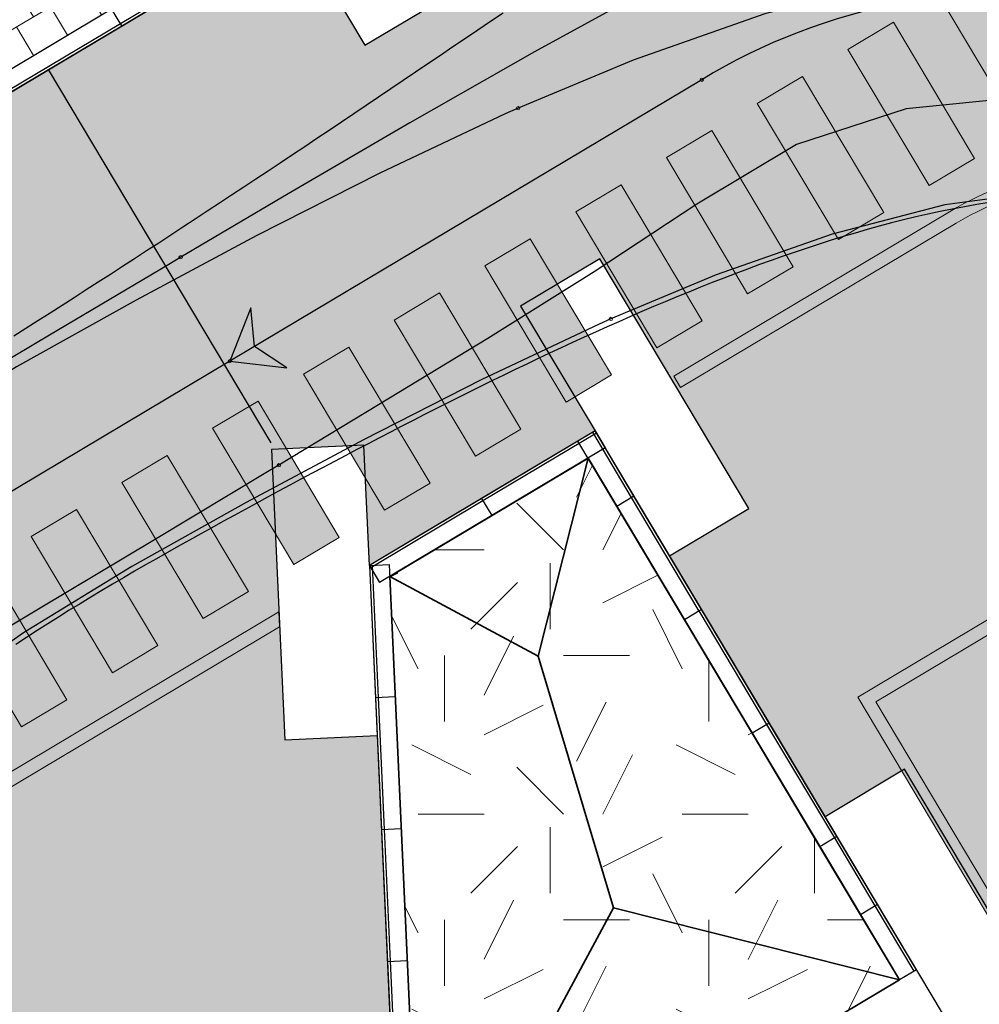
# Model space of a CAD drawing. Header units: metres. Extents: x 127444 to 127966, y 464485 to 464708.
# Tile 373 of 425: x 127912.99 to 127920.25, y 464680.56 to 464688.01. Entities that reach past the tile are written whole.
import ezdxf

# ---------------------------------------------------------------- set-up
doc = ezdxf.new("R2010")
doc.units = ezdxf.units.M
doc.layers.get('0').update_dxf_attribs({"lineweight": 25})
doc.layers.get('Defpoints').update_dxf_attribs({"color": 181, "lineweight": 25})
doc.layers.add('1Rijcurven', color=7, linetype='Continuous')
for name, color, linetype, lineweight in [('B-WE-VH-VERHARDING_BETON-A-250', 252, 'Continuous', 18), ('B-WE-VH-VERHARDING_BETONSTRAATSTEEN-A-200', 8, 'Continuous', 9), ('N-WE-GR-GRAS-A', 62, 'Continuous', 18), ('N-WE-GW-TALUD-G', 90, 'Continuous', 35), ('N-WE-VH-KANTOPSLUITING_TROTTOIRBAND_130X150_250-S', 210, 'Continuous', 25), ('N-WE-VW-MARKERING-V', 7, 'Continuous', 18)]:
    doc.layers.add(name, color=color, linetype=linetype, lineweight=lineweight)

# ---------------------------------------------------------------- blocks, each defined once
blk = doc.blocks.new('Green Triangle')
at = {"layer": 'N-WE-GR-GRAS-A'}
h = blk.add_hatch(dxfattribs=at)
h.set_pattern_fill('AGR-GRAS_02', color=256, scale=0.2, pattern_type=2)
h.set_pattern_definition([(0, (0, 0), (2, 2), [0.5, -1.5]), (0, (1.1, 1.2), (2, 2), [0.5, -1.5]), (90, (0.2, 0.7), (-2, 2), [0.5, -1.5]), (90, (1, 1.4), (-2, 2), [0.5, -1.5]), (45, (0.4, 1.4), (0, 2), [0.5, -2.328427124]), (135, (1.1, 0), (-2, 0), [0.5, -2.328427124]), (26.5650512, (0.5, 0.6), (2, 8e-10), [0.5, -3.972135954]), (26.5650512, (1.4, 1.6), (2, 8e-10), [0.5, -3.972135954]), (63.43494882, (1.4, 0), (1e-10, 2), [0.5, -3.972135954]), (63.43494882, (0.5, 0.9), (1e-10, 2), [0.5, -3.972135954]), (63.43494882, (1.2, 0.4), (1e-10, 2), [0.5, -3.972135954]), (116.5650512, (0, 1.1), (-8e-10, 2), [0.5, -3.972135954]), (153.43494882, (0.4, 0.3), (-2, 1e-10), [0.5, -3.972135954])])
h.paths.add_polyline_path([(127916.0248, 464678.5852), (127919.6455, 464680.745), (127917.289, 464684.6956), (127915.7873, 464683.7998)])
at = {"layer": 'N-WE-GW-TALUD-G'}
for points in [[(127916.0248, 464678.5852), (127915.7873, 464683.7998), (127917.289, 464684.6956), (127919.6455, 464680.745)], [(127915.7873, 464683.7998), (127917.289, 464684.6956), (127919.6455, 464680.745), (127916.0248, 464678.5852)]]:
    blk.add_lwpolyline(points, close=True, dxfattribs=at)
for points in [[(127917.289, 464684.6956, 0), (127916.9099, 464683.1956, 0), (127915.7873, 464683.7998, 0.19)], [(127916.9099, 464683.1956, 0), (127917.4815, 464681.2919, 0.0322), (127916.0248, 464678.5852, 0)], [(127917.4815, 464681.2919, 0.0322), (127919.6455, 464680.745, 0)]]:
    blk.add_polyline3d(points, dxfattribs=at)
blk = doc.blocks.new('*U157')
at = {"layer": '1Rijcurven', "color": 41, "linetype": 'Continuous', "lineweight": 0, "ltscale": 0.3048, "transparency": 33554687}
blk.add_circle((0, 0), 0.0127, dxfattribs=at)
blk = doc.blocks.new('*U159')
at = {"layer": '1Rijcurven', "color": 41, "linetype": 'Continuous', "lineweight": 0, "ltscale": 0.3048, "transparency": 33554687}
blk.add_circle((0, 0), 0.0127, dxfattribs=at)
blk = doc.blocks.new('*U161')
at = {"layer": '1Rijcurven', "color": 21, "linetype": 'Continuous', "lineweight": 0, "ltscale": 0.3048, "transparency": 33554687}
blk.add_circle((0, 0), 0.0127, dxfattribs=at)
blk = doc.blocks.new('*U163')
at = {"layer": '1Rijcurven', "color": 21, "linetype": 'Continuous', "lineweight": 0, "ltscale": 0.3048, "transparency": 33554687}
blk.add_circle((0, 0), 0.0127, dxfattribs=at)
blk = doc.blocks.new('*U164')
at = {"layer": '1Rijcurven', "color": 41, "linetype": 'Continuous', "lineweight": 0, "ltscale": 0.3048, "transparency": 33554687}
blk.add_circle((0, 0), 0.0127, dxfattribs=at)
blk = doc.blocks.new('*U166')
at = {"layer": '1Rijcurven', "color": 41, "linetype": 'Continuous', "lineweight": 0, "ltscale": 0.3048, "transparency": 33554687}
blk.add_circle((0, 0), 0.0127, dxfattribs=at)
blk = doc.blocks.new('*U168')
at = {"layer": '1Rijcurven', "color": 21, "linetype": 'Continuous', "lineweight": 0, "ltscale": 0.3048, "transparency": 33554687}
blk.add_circle((0, 0), 0.0127, dxfattribs=at)
blk = doc.blocks.new('*U170')
at = {"layer": '1Rijcurven', "color": 21, "linetype": 'Continuous', "lineweight": 0, "ltscale": 0.3048, "transparency": 33554687}
blk.add_circle((0, 0), 0.0127, dxfattribs=at)
blk = doc.blocks.new('*U172')
at = {"layer": '1Rijcurven', "color": 3, "linetype": 'Continuous', "ltscale": 0.3048, "transparency": 33554687, "flags": 128}
for points in [[(127912.9415, 464685.621), (127913.0328, 464685.679), (127913.1241, 464685.7372), (127913.2155, 464685.7955), (127913.3068, 464685.8539), (127913.3982, 464685.9125), (127913.4896, 464685.9712), (127913.581, 464686.03), (127913.6725, 464686.089), (127913.764, 464686.1482), (127913.8555, 464686.2074), (127913.9471, 464686.2669), (127914.0387, 464686.3265), (127914.1304, 464686.3863), (127914.2221, 464686.4462), (127914.3139, 464686.5063), (127914.4057, 464686.5666), (127914.4977, 464686.6271), (127914.5896, 464686.6877), (127914.6817, 464686.7486), (127914.7738, 464686.8096), (127914.8661, 464686.8708), (127914.9584, 464686.9322), (127915.0509, 464686.9938), (127915.1434, 464687.0555), (127915.236, 464687.1175), (127915.3288, 464687.1796), (127915.4217, 464687.242), (127915.5148, 464687.3045), (127915.608, 464687.3672), (127915.7013, 464687.4301), (127915.7948, 464687.4932), (127915.8885, 464687.5564), (127915.9823, 464687.6198), (127916.0764, 464687.6834), (127916.1707, 464687.7471), (127916.2651, 464687.811), (127916.3598, 464687.875), (127916.4548, 464687.9391), (127916.55, 464688.0033), (127916.6454, 464688.0676)], [(127920.3244, 464686.6299), (127920.2314, 464686.6151), (127920.1386, 464686.599), (127920.0458, 464686.5815), (127919.9533, 464686.5627), (127919.8608, 464686.5426), (127919.7686, 464686.5214), (127919.6765, 464686.4991), (127919.5845, 464686.4757), (127919.4928, 464686.4513), (127919.4012, 464686.4259), (127919.3098, 464686.3997), (127919.2186, 464686.3725), (127919.1276, 464686.3445), (127919.0367, 464686.3156), (127918.9461, 464686.286), (127918.8556, 464686.2556), (127918.7654, 464686.2245), (127918.6753, 464686.1927), (127918.5854, 464686.1603), (127918.4957, 464686.1272), (127918.4062, 464686.0935), (127918.3169, 464686.0592), (127918.2278, 464686.0244), (127918.1388, 464685.9891), (127918.05, 464685.9532), (127917.9614, 464685.9169), (127917.873, 464685.88), (127917.7847, 464685.8428), (127917.6966, 464685.805), (127917.6087, 464685.7669), (127917.5209, 464685.7284), (127917.4333, 464685.6895), (127917.3458, 464685.6502), (127917.2585, 464685.6105), (127917.1713, 464685.5706), (127917.0843, 464685.5302), (127916.9974, 464685.4896), (127916.9107, 464685.4487), (127916.8241, 464685.4074), (127916.7376, 464685.3659), (127916.6512, 464685.3242), (127916.565, 464685.2821), (127916.4789, 464685.2398), (127916.3929, 464685.1973), (127916.307, 464685.1545), (127916.2212, 464685.1115), (127916.1355, 464685.0683), (127916.05, 464685.0249), (127915.9645, 464684.9812), (127915.8791, 464684.9374), (127915.7938, 464684.8934), (127915.7087, 464684.8493), (127915.6235, 464684.8049), (127915.5385, 464684.7604), (127915.4536, 464684.7157), (127915.3688, 464684.6709), (127915.284, 464684.6259), (127915.1993, 464684.5808), (127915.1147, 464684.5355), (127915.0301, 464684.4901), (127914.9456, 464684.4446), (127914.8613, 464684.3989), (127914.7769, 464684.3531), (127914.6926, 464684.3072), (127914.6084, 464684.2612), (127914.5243, 464684.2151), (127914.4402, 464684.1689), (127914.3562, 464684.1224), (127914.2723, 464684.0758), (127914.1886, 464684.0289), (127914.105, 464683.9818), (127914.0215, 464683.9344), (127913.9382, 464683.8868), (127913.8551, 464683.8388), (127913.7722, 464683.7905), (127913.6895, 464683.7419), (127913.607, 464683.6929), (127913.5248, 464683.6435), (127913.4427, 464683.5937), (127913.361, 464683.5436), (127913.2796, 464683.4929), (127913.1984, 464683.4418), (127913.1176, 464683.3903), (127913.0371, 464683.3383), (127912.957, 464683.2857)]]:
    blk.add_lwpolyline(points, dxfattribs=at)
blk = doc.blocks.new('*U182')
at = {"layer": '1Rijcurven', "color": 6, "linetype": 'Continuous', "lineweight": 0, "ltscale": 0.3048, "transparency": 33554687}
blk.add_circle((0, 0), 0.0127, dxfattribs=at)
blk = doc.blocks.new('*U183')
at = {"layer": '1Rijcurven', "color": 6, "linetype": 'Continuous', "lineweight": 0, "ltscale": 0.3048, "transparency": 33554687}
blk.add_circle((0, 0), 0.0127, dxfattribs=at)
blk = doc.blocks.new('*U184')
at = {"layer": '1Rijcurven', "color": 6, "linetype": 'Continuous', "lineweight": 0, "ltscale": 0.3048, "transparency": 33554687}
blk.add_circle((0, 0), 0.0127, dxfattribs=at)
blk = doc.blocks.new('*U185')
at = {"layer": '1Rijcurven', "transparency": 33554687}
blk.add_hatch(color=4, dxfattribs=at).paths.add_polyline_path([(0, 0), (0.4328, -0.0507), (0.1871, 0.1116), (0.161, 0.4049)])
at = {"layer": '1Rijcurven', "color": 4, "linetype": 'Continuous', "ltscale": 0.3048, "transparency": 33554687, "flags": 128}
blk.add_lwpolyline([(0, 0), (0.4328, -0.0507), (0.1871, 0.1116), (0.161, 0.4049)], close=True, dxfattribs=at)
blk = doc.blocks.new('*U186')
at = {"layer": '1Rijcurven', "color": 6, "linetype": 'Continuous', "lineweight": 0, "ltscale": 0.3048, "transparency": 33554687}
blk.add_circle((0, 0), 0.0127, dxfattribs=at)
blk = doc.blocks.new('*U193')
at = {"layer": '1Rijcurven', "color": 6, "linetype": 'Continuous', "ltscale": 0.3048, "transparency": 33554687}
for p, q in [((127918.1494, 464687.5604), (127914.5756, 464685.4287)), ((127914.5756, 464685.4287), (127911.7615, 464683.7501))]:
    blk.add_line(p, q, dxfattribs=at)
at = {"layer": '1Rijcurven', "color": 41, "linetype": 'Continuous', "ltscale": 0.3048, "transparency": 33554687, "flags": 128}
for points in [[(127921.1787, 464689.0398), (127920.0362, 464689.0196), (127918.9095, 464688.7749), (127917.8559, 464688.3058), (127916.8818, 464687.7718), (127915.9393, 464687.2335), (127915.0193, 464686.6967), (127914.2046, 464686.2161)], [(127920.5771, 464687.4291), (127919.697, 464687.3402), (127918.8658, 464687.069), (127918.1116, 464686.6176), (127917.334, 464686.1066), (127916.5288, 464685.6023), (127915.7032, 464685.0979), (127914.9478, 464684.6419)], [(127914.2046, 464686.2161), (127914.1139, 464686.1624), (127913.2118, 464685.6272), (127912.3169, 464685.0948), (127911.4269, 464684.5646), (127910.5473, 464683.9901), (127909.7171, 464683.3142), (127908.962, 464682.5309), (127908.3111, 464681.6395), (127907.7961, 464680.647), (127907.4502, 464679.57), (127907.3049, 464678.4363), (127907.3026, 464677.3216), (127907.3182, 464676.2346), (127907.3426, 464675.1674), (127907.3714, 464674.1147), (127907.4022, 464673.0723)], [(127914.9478, 464684.6419), (127914.8626, 464684.5907), (127914.0053, 464684.0764), (127913.1411, 464683.5595), (127912.2722, 464683.0405), (127911.4517, 464682.5021), (127910.714, 464681.8898), (127910.075, 464681.1999), (127909.5549, 464680.4362), (127909.1753, 464679.6102), (127908.957, 464678.7413), (127908.9176, 464677.8584), (127908.9844, 464676.9292), (127909.0337, 464675.9739), (127909.0739, 464675.0012), (127909.1097, 464674.0152), (127909.1435, 464673.0196)]]:
    blk.add_lwpolyline(points, dxfattribs=at)
at = {"layer": '1Rijcurven', "color": 21, "linetype": 'Continuous', "ltscale": 0.3048, "transparency": 33554687, "flags": 128}
for points in [[(127920.6996, 464688.4611), (127919.6548, 464688.3232), (127918.627, 464688.0584), (127917.6298, 464687.708), (127916.7584, 464687.3439)], [(127916.7584, 464687.3439), (127916.6621, 464687.3009), (127915.7122, 464686.8532), (127914.7821, 464686.3806), (127913.8666, 464685.8914), (127912.9622, 464685.3856), (127912.067, 464684.8374), (127911.2011, 464684.2291), (127910.3865, 464683.5474), (127909.647, 464682.7844), (127909.008, 464681.9388), (127908.4962, 464681.0169), (127908.125, 464680.0244), (127907.8701, 464678.9896), (127907.7021, 464677.9425), (127907.5955, 464676.8957), (127907.5317, 464675.8533), (127907.4975, 464674.8162), (127907.4837, 464673.7837), (127907.484, 464672.7549)], [(127920.784, 464686.7201), (127919.9891, 464686.6126), (127919.1355, 464686.3912), (127918.2581, 464686.0821), (127917.4618, 464685.7491)], [(127917.4618, 464685.7491), (127917.3724, 464685.7093), (127916.4792, 464685.288), (127915.588, 464684.8351), (127914.6993, 464684.3602), (127913.8337, 464683.8761), (127913.0137, 464683.374), (127912.2522, 464682.8387), (127911.5631, 464682.2614), (127910.9609, 464681.6391), (127910.4602, 464680.9749), (127910.0749, 464680.2781), (127909.791, 464679.512), (127909.5786, 464678.6445), (127909.4304, 464677.7173), (127909.3328, 464676.755), (127909.2728, 464675.7719), (127909.24, 464674.7762), (127909.2267, 464673.7726), (127909.227, 464672.7639)]]:
    blk.add_lwpolyline(points, dxfattribs=at)
at = {"layer": '1Rijcurven', "color": 6, "linetype": 'Continuous', "ltscale": 0.3048, "transparency": 33554687, "flags": 128}
blk.add_lwpolyline([(127920.2618, 464688.2249), (127920.1605, 464688.2164), (127920.0595, 464688.2058), (127919.9587, 464688.1932), (127919.8581, 464688.1785), (127919.7579, 464688.1618), (127919.6581, 464688.143), (127919.5586, 464688.1222), (127919.4596, 464688.0993), (127919.3612, 464688.0743), (127919.2632, 464688.0473), (127919.1659, 464688.0181), (127919.0692, 464687.9869), (127918.9732, 464687.9536), (127918.878, 464687.9182), (127918.7836, 464687.8807), (127918.69, 464687.8411), (127918.5973, 464687.7995), (127918.5056, 464687.7558), (127918.4149, 464687.71), (127918.3253, 464687.6622), (127918.2367, 464687.6123), (127918.1494, 464687.5604)], dxfattribs=at)
at = {"layer": '1Rijcurven'}
for name, p in [('*U172', (0, 0)), ('*U163', (127916.7584, 464687.3439)), ('*U170', (127916.7584, 464687.3439)), ('*U159', (127914.2046, 464686.2161)), ('*U166', (127914.2046, 464686.2161)), ('*U185', (127914.5756, 464685.4287)), ('*U161', (127917.4618, 464685.7491)), ('*U168', (127917.4618, 464685.7491)), ('*U157', (127914.9478, 464684.6419)), ('*U164', (127914.9478, 464684.6419))]:
    blk.add_blockref(name, p, dxfattribs=at)
for name, p, rotation in [('*U183', (127918.1494, 464687.5604), 210.8161095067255), ('*U182', (127918.1494, 464687.5604), 210.7080728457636), ('*U184', (127914.5756, 464685.4287), 210.8161095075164), ('*U186', (127914.5756, 464685.4287), 210.8161095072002)]:
    blk.add_blockref(name, p, dxfattribs=dict(at, rotation=rotation))
blk = doc.blocks.new('Markings')
at = {"layer": 'N-WE-VW-MARKERING-V'}
h = blk.add_hatch(color=256, dxfattribs=at)
h.dxf.hatch_style = 1
h.paths.add_polyline_path([(127919.943, 464688.2002), (127920.5578, 464687.1696), (127920.9013, 464687.3745), (127920.2866, 464688.4051)])
h = blk.add_hatch(color=256, dxfattribs=at)
h.dxf.hatch_style = 1
h.paths.add_polyline_path([(127919.256, 464687.7903), (127919.8707, 464686.7598), (127920.2143, 464686.9647), (127919.5995, 464687.9953)])
h = blk.add_hatch(color=256, dxfattribs=at)
h.dxf.hatch_style = 1
h.paths.add_polyline_path([(127918.5689, 464687.3805), (127919.1837, 464686.3499), (127919.5272, 464686.5549), (127918.9125, 464687.5854)])
h = blk.add_hatch(color=256, dxfattribs=at)
h.dxf.hatch_style = 1
h.paths.add_polyline_path([(127917.8819, 464686.9707), (127918.4966, 464685.9401), (127918.8402, 464686.145), (127918.2254, 464687.1756)])
h = blk.add_hatch(color=256, dxfattribs=at)
h.dxf.hatch_style = 1
edge = h.paths.add_edge_path()
edge.add_line((127914.9534, 464683.419), (127914.9482, 464683.5323))
edge.add_line((127914.9482, 464683.5323), (127910.969, 464681.1587))
edge.add_arc((127911.9123, 464679.6869), 1.7481, 122.65558, 180.76881)
edge.add_line((127910.1643, 464679.6635), (127910.173, 464679.4716))
edge.add_line((127910.173, 464679.4716), (127910.2729, 464679.4761))
edge.add_arc((127911.9243, 464679.6764), 1.6634, 122.86367, 186.91727, ccw=False)
edge.add_line((127911.0216, 464681.0737), (127914.9534, 464683.419))
edge = h.paths.add_edge_path()
edge.add_arc((127921.3054, 464684.4125), 2.4009, 29.64376, 120.80768, ccw=False)
edge.add_line((127923.3921, 464685.6), (127923.4779, 464685.6512))
edge.add_arc((127921.3054, 464684.4125), 2.5008, 29.68987, 120.80836)
edge.add_line((127920.0246, 464686.5604), (127917.9377, 464685.3156))
edge.add_line((127917.9377, 464685.3156), (127917.9889, 464685.2297))
edge.add_line((127917.9889, 464685.2297), (127920.0758, 464686.4746))
h = blk.add_hatch(color=256, dxfattribs=at)
h.dxf.hatch_style = 1
h.paths.add_polyline_path([(127917.1948, 464686.5609), (127917.8096, 464685.5303), (127918.1531, 464685.7352), (127917.5384, 464686.7658)])
h = blk.add_hatch(color=256, dxfattribs=at)
h.dxf.hatch_style = 1
h.paths.add_polyline_path([(127916.5078, 464686.151), (127917.1225, 464685.1204), (127917.4661, 464685.3254), (127916.8513, 464686.3559)])
h = blk.add_hatch(color=256, dxfattribs=at)
h.dxf.hatch_style = 1
h.paths.add_polyline_path([(127915.8207, 464685.7412), (127916.4355, 464684.7106), (127916.779, 464684.9155), (127916.1643, 464685.9461)])
h = blk.add_hatch(color=256, dxfattribs=at)
h.dxf.hatch_style = 1
h.paths.add_polyline_path([(127915.1337, 464685.3314), (127915.7484, 464684.3008), (127916.092, 464684.5057), (127915.4772, 464685.5363)])
h = blk.add_hatch(color=256, dxfattribs=at)
h.dxf.hatch_style = 1
h.paths.add_polyline_path([(127919.3295, 464682.8853), (127920.4309, 464681.0388), (127924.7078, 464683.59), (127923.6064, 464685.4365)])
h.paths.add_polyline_path([(127920.4655, 464681.1759), (127924.5707, 464683.6246), (127923.5717, 464685.2993), (127919.4666, 464682.8506)], flags=16)
h = blk.add_hatch(color=256, dxfattribs=at)
h.dxf.hatch_style = 1
h.paths.add_polyline_path([(127914.4466, 464684.9215), (127915.0614, 464683.891), (127915.4049, 464684.0959), (127914.7902, 464685.1264)])
h = blk.add_hatch(color=256, dxfattribs=at)
h.dxf.hatch_style = 1
h.paths.add_polyline_path([(127913.7596, 464684.5117), (127914.3743, 464683.4811), (127914.7179, 464683.686), (127914.1031, 464684.7166)])
h = blk.add_hatch(color=256, dxfattribs=at)
h.dxf.hatch_style = 1
h.paths.add_polyline_path([(127913.0725, 464684.1019), (127913.6873, 464683.0713), (127914.0308, 464683.2762), (127913.4161, 464684.3068)])
h = blk.add_hatch(color=256, dxfattribs=at)
h.dxf.hatch_style = 1
h.paths.add_polyline_path([(127912.3855, 464683.692), (127913.0002, 464682.6615), (127913.3438, 464682.8664), (127912.729, 464683.897)])
for points in [[(127920.5578, 464687.1696), (127920.9013, 464687.3745), (127920.2866, 464688.4051), (127919.943, 464688.2002)], [(127919.8707, 464686.7598), (127920.2143, 464686.9647), (127919.5995, 464687.9953), (127919.256, 464687.7903)], [(127919.1837, 464686.3499), (127919.5272, 464686.5549), (127918.9125, 464687.5854), (127918.5689, 464687.3805)], [(127918.4966, 464685.9401), (127918.8402, 464686.145), (127918.2254, 464687.1756), (127917.8819, 464686.9707)], [(127917.8096, 464685.5303), (127918.1531, 464685.7352), (127917.5384, 464686.7658), (127917.1948, 464686.5609)], [(127917.1225, 464685.1204), (127917.4661, 464685.3254), (127916.8513, 464686.3559), (127916.5078, 464686.151)], [(127916.4355, 464684.7106), (127916.779, 464684.9155), (127916.1643, 464685.9461), (127915.8207, 464685.7412)], [(127915.7484, 464684.3008), (127916.092, 464684.5057), (127915.4772, 464685.5363), (127915.1337, 464685.3314)], [(127919.3295, 464682.8853), (127920.4309, 464681.0388), (127924.7078, 464683.59), (127923.6064, 464685.4365)], [(127919.4666, 464682.8506), (127923.5717, 464685.2993), (127924.5707, 464683.6246), (127920.4655, 464681.1759)], [(127915.0614, 464683.891), (127915.4049, 464684.0959), (127914.7902, 464685.1264), (127914.4466, 464684.9215)], [(127914.3743, 464683.4811), (127914.7179, 464683.686), (127914.1031, 464684.7166), (127913.7596, 464684.5117)], [(127913.6873, 464683.0713), (127914.0308, 464683.2762), (127913.4161, 464684.3068), (127913.0725, 464684.1019)], [(127913.0002, 464682.6615), (127913.3438, 464682.8664), (127912.729, 464683.897), (127912.3855, 464683.692)]]:
    blk.add_lwpolyline(points, close=True, dxfattribs=at)
for points in [[(127917.9889, 464685.2297), (127920.0758, 464686.4746, -0.420176), (127923.3921, 464685.6), (127923.4779, 464685.6512, 0.419943), (127920.0246, 464686.5604), (127917.9377, 464685.3156)], [(127910.2729, 464679.4761, -0.286999), (127911.0216, 464681.0737), (127914.9534, 464683.419), (127914.9482, 464683.5323), (127910.969, 464681.1587, 0.259145), (127910.1643, 464679.6635), (127910.173, 464679.4716)]]:
    blk.add_lwpolyline(points, format="xyb", close=True, dxfattribs=at)
blk = doc.blocks.new('SVH-TROTTOIRBAND_130 150X250_L1000_HD-MM')
for p, q in [((0, 150), (1000, 150)), ((0, 0), (0, 150)), ((1000, 0), (1000, 150)), ((0, 20), (1000, 20)), ((0, 0), (1000, 0))]:
    blk.add_line(p, q)
blk = doc.blocks.new('*U284')
for p, q in [((0, 150), (575, 150)), ((0, 0), (0, 150)), ((575, 0), (575, 150)), ((0, 20), (575, 20)), ((0, 0), (575, 0))]:
    blk.add_line(p, q)
blk = doc.blocks.new('*U285')
for p, q in [((0, 150), (988.2, 150)), ((0, 0), (0, 150)), ((988.2, 0), (988.2, 150)), ((0, 20), (988.2, 20)), ((0, 0), (988.2, 0))]:
    blk.add_line(p, q)
blk = doc.blocks.new('*U287')
for p, q in [((0, 150), (575, 150)), ((0, 0), (0, 150)), ((575, 0), (575, 150)), ((0, 20), (575, 20)), ((0, 0), (575, 0))]:
    blk.add_line(p, q)
blk = doc.blocks.new('*U288')
for p, q in [((0, 150), (600, 150)), ((0, 0), (0, 150)), ((600, 0), (600, 150)), ((0, 20), (600, 20)), ((0, 0), (600, 0))]:
    blk.add_line(p, q)

msp = doc.modelspace()

# ---------------------------------------------------------------- hatches: boundary and pattern name
at = {"layer": 'B-WE-VH-VERHARDING_BETON-A-250', "transparency": 33554618}
h = msp.add_hatch(dxfattribs=at)
h.set_pattern_fill('AVH-BETONPLAAT_HALFST', color=256, scale=0.15, pattern_type=2)
h.set_pattern_definition([(30.8149, (127918.609, 464693.4241), (-0.15368, 0.257648), []), (120.8149, (127918.609, 464693.4241), (-0.2825037, 0.1808083), [0.3, -0.3])])
h.paths.add_polyline_path([(127912.5364, 464694.3235), (127911.9375, 464693.9624), (127912.2984, 464693.3574), (127912.895, 464693.721)], flags=16)
h.paths.add_polyline_path([(127915.1502, 464689.9404), (127914.549, 464689.5818), (127914.9076, 464688.9806), (127915.5088, 464689.3392)], flags=16)
edge = h.paths.add_edge_path()
edge.add_arc((127913.3377, 464701.5697), 0.3544, 32.59596, 118.72836)
edge.add_line((127913.1673, 464701.8805), (127909.6323, 464699.7721))
edge.add_arc((127909.7672, 464699.4951), 0.3081, 115.95423, 190.40973)
edge.add_line((127909.4642, 464699.4394), (127909.5132, 464698.3616))
edge.add_line((127909.5132, 464698.3616), (127910.0518, 464698.6828))
edge.add_line((127910.0518, 464698.6828), (127914.0495, 464701.0675))
edge.add_line((127914.0495, 464701.0675), (127914.4172, 464700.4498))
edge.add_line((127914.4172, 464700.4498), (127910.4206, 464698.0645))
edge.add_line((127910.4206, 464698.0645), (127909.6477, 464697.6034))
edge.add_line((127909.6477, 464697.6034), (127909.5395, 464697.7848))
edge.add_line((127909.5395, 464697.7848), (127910.0521, 464686.5237))
edge.add_arc((127910.4012, 464686.5489), 0.35, 184.1394, 301.32705)
edge.add_line((127910.5831, 464686.25), (127919.3583, 464691.4841))
edge.add_arc((127919.1826, 464691.7839), 0.3475, 300.37597, 391.22353)
edge.add_line((127919.4798, 464691.9641), (127913.6363, 464701.7606))
at = {"layer": 'B-WE-VH-VERHARDING_BETONSTRAATSTEEN-A-200'}
h = msp.add_hatch(dxfattribs=at)
h.set_pattern_fill('AVH-BSS_KEIFORMAAT_ELLEBOOG-SO', color=256, angle=1, pattern_type=2)
h.set_pattern_definition([(31.81611, (127908.58607, 464613.06392), (0.03386772, 0.14457862), [0.315, -0.105]), (301.81611, (127908.47536, 464613.24236), (0.03386772, 0.14457862), [0.315, -0.105])])
h.paths.add_polyline_path([(127940.5792, 464651.6631), (127937.6593, 464649.9213), (127938.0179, 464649.3202), (127940.9378, 464651.0619)], flags=16)
h.paths.add_polyline_path([(127944.2228, 464653.0214), (127943.8642, 464653.6226), (127940.9442, 464651.8808), (127941.3028, 464651.2797)], flags=16)
edge = h.paths.add_edge_path(flags=16)
edge.add_arc((127917.881, 464700.4711), 0.4, 30.81485, 210.81485)
edge.add_line((127917.5375, 464700.2662), (127921.3795, 464693.825))
edge.add_arc((127921.723, 464694.0299), 0.4, 210.81485, 390.81485)
edge.add_line((127922.0666, 464694.2348), (127918.2246, 464700.676))
edge = h.paths.add_edge_path()
edge.add_line((127929.25, 464697.5358), (127928.8033, 464697.2694))
edge.add_line((127928.8033, 464697.2694), (127928.6267, 464697.5655))
edge.add_line((127928.6267, 464697.5655), (127924.4142, 464695.0527))
edge.add_line((127924.4142, 464695.0527), (127919.9188, 464702.589))
edge.add_arc((127922.4952, 464704.1258), 3, 146.6578, 210.81611, ccw=False)
edge.add_line((127919.989, 464705.7748), (127913.6303, 464701.9818))
edge.add_arc((127913.3392, 464701.5753), 0.5, 30.81621, 54.39424, ccw=False)
edge.add_line((127913.7686, 464701.8314), (127919.6086, 464692.0409))
edge.add_arc((127919.1741, 464691.7839), 0.5048, -52.95251, 30.60579, ccw=False)
edge.add_line((127919.4782, 464691.381), (127915.6522, 464689.0988))
edge.add_line((127915.6522, 464689.0988), (127916.2004, 464688.1798))
edge.add_line((127916.2004, 464688.1798), (127915.5992, 464687.8212))
edge.add_line((127915.5992, 464687.8212), (127915.051, 464688.7403))
edge.add_line((127915.051, 464688.7403), (127913.2042, 464687.6387))
edge.add_line((127913.2042, 464687.6387), (127914.8926, 464684.7621))
edge.add_line((127914.8926, 464684.7621), (127915.5918, 464684.7939))
edge.add_line((127915.5918, 464684.7939), (127915.6333, 464683.883))
edge.add_line((127915.6333, 464683.883), (127917.341, 464684.9012))
edge.add_line((127917.341, 464684.9012), (127916.7775, 464685.8459))
edge.add_line((127916.7775, 464685.8459), (127917.3787, 464686.2045))
edge.add_line((127917.3787, 464686.2045), (127918.5057, 464684.3151))
edge.add_line((127918.5057, 464684.3151), (127917.9045, 464683.9565))
edge.add_line((127917.9045, 464683.9565), (127919.0828, 464681.9812))
edge.add_line((127919.0828, 464681.9812), (127919.6839, 464682.3398))
edge.add_line((127919.6839, 464682.3398), (127921.4257, 464679.4199))
edge.add_line((127921.4257, 464679.4199), (127920.8245, 464679.0613))
edge.add_line((127920.8245, 464679.0613), (127922.0028, 464677.086))
edge.add_line((127922.0028, 464677.086), (127922.604, 464677.4446))
edge.add_line((127922.604, 464677.4446), (127923.731, 464675.5552))
edge.add_line((127923.731, 464675.5552), (127923.1298, 464675.1966))
edge.add_line((127923.1298, 464675.1966), (127924.6154, 464672.706))
edge.add_line((127924.6154, 464672.706), (127925.2166, 464673.0646))
edge.add_line((127925.2166, 464673.0646), (127926.3436, 464671.1752))
edge.add_line((127926.3436, 464671.1752), (127927.8293, 464668.6847))
edge.add_line((127927.8293, 464668.6847), (127928.9563, 464666.7953))
edge.add_line((127928.9563, 464666.7953), (127930.4419, 464664.3047))
edge.add_line((127930.4419, 464664.3047), (127931.5689, 464662.4153))
edge.add_line((127931.5689, 464662.4153), (127930.9678, 464662.0567))
edge.add_line((127930.9678, 464662.0567), (127932.4534, 464659.5661))
edge.add_line((127932.4534, 464659.5661), (127933.0546, 464659.9247))
edge.add_line((127933.0546, 464659.9247), (127934.1816, 464658.0354))
edge.add_line((127934.1816, 464658.0354), (127933.5804, 464657.6768))
edge.add_line((127933.5804, 464657.6768), (127933.9006, 464657.14))
edge.add_line((127933.9006, 464657.14), (127935.4722, 464658.0775))
edge.add_line((127935.4722, 464658.0775), (127936.5993, 464656.1881))
edge.add_line((127936.5993, 464656.1881), (127934.7099, 464655.0611))
edge.add_line((127934.7099, 464655.0611), (127933.967, 464656.3063))
edge.add_line((127933.967, 464656.3063), (127931.2618, 464654.6926))
edge.add_line((127931.2618, 464654.6926), (127931.6204, 464654.0915))
edge.add_line((127931.6204, 464654.0915), (127931.0192, 464653.7329))
edge.add_line((127931.0192, 464653.7329), (127930.6607, 464654.3341))
edge.add_line((127930.6607, 464654.3341), (127926.9521, 464652.1219))
edge.add_line((127926.9521, 464652.1219), (127930.1851, 464645.463))
edge.add_line((127930.1851, 464645.463), (127936.1993, 464649.0505))
edge.add_line((127936.1993, 464649.0505), (127936.5579, 464648.4493))
edge.add_line((127936.5579, 464648.4493), (127921.0133, 464639.1769))
edge.add_line((127921.0133, 464639.1769), (127920.8468, 464639.4561))
edge.add_line((127920.8468, 464639.4561), (127918.3562, 464637.9704))
edge.add_line((127918.3562, 464637.9704), (127918.907, 464637.0472))
edge.add_line((127918.907, 464637.0472), (127917.0176, 464635.9202))
edge.add_line((127917.0176, 464635.9202), (127916.4669, 464636.8434))
edge.add_line((127916.4669, 464636.8434), (127913.9763, 464635.3578))
edge.add_line((127913.9763, 464635.3578), (127914.1428, 464635.0787))
edge.add_line((127914.1428, 464635.0787), (127912.2534, 464633.9516))
edge.add_line((127912.2534, 464633.9516), (127915.1146, 464629.155))
edge.add_line((127915.1146, 464629.155), (127902.7219, 464621.7627))
edge.add_line((127902.7219, 464621.7627), (127903.5901, 464620.3072))
edge.add_line((127903.5901, 464620.3072), (127904.0882, 464620.6043))
edge.add_line((127904.0882, 464620.6043), (127904.4468, 464620.0031))
edge.add_line((127904.4468, 464620.0031), (127903.9487, 464619.706))
edge.add_line((127903.9487, 464619.706), (127905.6905, 464616.786))
edge.add_line((127905.6905, 464616.786), (127906.1886, 464617.0832))
edge.add_line((127906.1886, 464617.0832), (127906.5472, 464616.482))
edge.add_line((127906.5472, 464616.482), (127906.0491, 464616.1849))
edge.add_line((127906.0491, 464616.1849), (127907.7908, 464613.2649))
edge.add_line((127907.7908, 464613.2649), (127908.2889, 464613.562))
edge.add_line((127908.2889, 464613.562), (127908.5861, 464613.0639))
edge.add_line((127908.5861, 464613.0639), (127911.6778, 464614.9081))
edge.add_line((127911.6778, 464614.9081), (127911.3807, 464615.4063))
edge.add_line((127911.3807, 464615.4063), (127922.0729, 464621.7842))
edge.add_line((127922.0729, 464621.7842), (127922.3701, 464621.2861))
edge.add_line((127922.3701, 464621.2861), (127924.8606, 464622.7717))
edge.add_line((127924.8606, 464622.7717), (127924.5635, 464623.2698))
edge.add_line((127924.5635, 464623.2698), (127926.4529, 464624.3968))
edge.add_line((127926.4529, 464624.3968), (127926.75, 464623.8987))
edge.add_line((127926.75, 464623.8987), (127929.2406, 464625.3844))
edge.add_line((127929.2406, 464625.3844), (127928.9435, 464625.8825))
edge.add_line((127928.9435, 464625.8825), (127930.8329, 464627.0095))
edge.add_line((127930.8329, 464627.0095), (127931.13, 464626.5114))
edge.add_line((127931.13, 464626.5114), (127933.6206, 464627.997))
edge.add_line((127933.6206, 464627.997), (127933.3234, 464628.4951))
edge.add_line((127933.3234, 464628.4951), (127935.2128, 464629.6221))
edge.add_line((127935.2128, 464629.6221), (127935.5099, 464629.124))
edge.add_line((127935.5099, 464629.124), (127938.0005, 464630.6097))
edge.add_line((127938.0005, 464630.6097), (127937.9698, 464630.6612))
edge.add_line((127937.9698, 464630.6612), (127938.6139, 464631.0454))
edge.add_line((127938.6139, 464631.0454), (127938.3475, 464631.492))
edge.add_line((127938.3475, 464631.492), (127938.9487, 464631.8506))
edge.add_line((127938.9487, 464631.8506), (127939.2151, 464631.404))
edge.add_line((127939.2151, 464631.404), (127942.9938, 464633.658))
edge.add_line((127942.9938, 464633.658), (127942.7275, 464634.1046))
edge.add_line((127942.7275, 464634.1046), (127943.3286, 464634.4632))
edge.add_line((127943.3286, 464634.4632), (127943.595, 464634.0166))
edge.add_line((127943.595, 464634.0166), (127947.3738, 464636.2707))
edge.add_line((127947.3738, 464636.2707), (127947.1074, 464636.7173))
edge.add_line((127947.1074, 464636.7173), (127947.7086, 464637.0759))
edge.add_line((127947.7086, 464637.0759), (127947.975, 464636.6293))
edge.add_line((127947.975, 464636.6293), (127951.7538, 464638.8833))
edge.add_line((127951.7538, 464638.8833), (127951.4874, 464639.3299))
edge.add_line((127951.4874, 464639.3299), (127952.0886, 464639.6885))
edge.add_line((127952.0886, 464639.6885), (127952.3549, 464639.2419))
edge.add_line((127952.3549, 464639.2419), (127956.1337, 464641.496))
edge.add_line((127956.1337, 464641.496), (127955.8673, 464641.9426))
edge.add_line((127955.8673, 464641.9426), (127956.4685, 464642.3012))
edge.add_line((127956.4685, 464642.3012), (127956.7349, 464641.8546))
edge.add_line((127956.7349, 464641.8546), (127960.5137, 464644.1087))
edge.add_line((127960.5137, 464644.1087), (127960.2473, 464644.5552))
edge.add_line((127960.2473, 464644.5552), (127960.6939, 464644.8216))
edge.add_line((127960.6939, 464644.8216), (127959.28, 464647.192))
edge.add_line((127959.28, 464647.192), (127958.8334, 464646.9256))
edge.add_line((127958.8334, 464646.9256), (127958.4748, 464647.5268))
edge.add_line((127958.4748, 464647.5268), (127958.9214, 464647.7931))
edge.add_line((127958.9214, 464647.7931), (127958.8753, 464647.8704))
edge.add_line((127958.8753, 464647.8704), (127958.8366, 464647.8474))
edge.add_line((127958.8366, 464647.8474), (127958.2987, 464648.7491))
edge.add_line((127958.2987, 464648.7491), (127958.3374, 464648.7722))
edge.add_line((127958.3374, 464648.7722), (127958.2913, 464648.8495))
edge.add_line((127958.2913, 464648.8495), (127957.8447, 464648.5831))
edge.add_line((127957.8447, 464648.5831), (127957.4861, 464649.1843))
edge.add_line((127957.4861, 464649.1843), (127957.9327, 464649.4506))
edge.add_line((127957.9327, 464649.4506), (127955.5249, 464653.4871))
edge.add_line((127955.5249, 464653.4871), (127955.0784, 464653.2207))
edge.add_line((127955.0784, 464653.2207), (127954.7198, 464653.8219))
edge.add_line((127954.7198, 464653.8219), (127955.1663, 464654.0882))
edge.add_line((127955.1663, 464654.0882), (127952.7637, 464658.1161))
edge.add_line((127952.7637, 464658.1161), (127952.3171, 464657.8497))
edge.add_line((127952.3171, 464657.8497), (127951.9585, 464658.4509))
edge.add_line((127951.9585, 464658.4509), (127952.4051, 464658.7173))
edge.add_line((127952.4051, 464658.7173), (127950.1511, 464662.4961))
edge.add_line((127950.1511, 464662.4961), (127949.7045, 464662.2297))
edge.add_line((127949.7045, 464662.2297), (127949.3459, 464662.8308))
edge.add_line((127949.3459, 464662.8308), (127949.7925, 464663.0972))
edge.add_line((127949.7925, 464663.0972), (127947.5385, 464666.876))
edge.add_line((127947.5385, 464666.876), (127947.0918, 464666.6096))
edge.add_line((127947.0918, 464666.6096), (127946.7332, 464667.2108))
edge.add_line((127946.7332, 464667.2108), (127947.1798, 464667.4772))
edge.add_line((127947.1798, 464667.4772), (127944.9258, 464671.256))
edge.add_line((127944.9258, 464671.256), (127944.4792, 464670.9896))
edge.add_line((127944.4792, 464670.9896), (127944.1206, 464671.5908))
edge.add_line((127944.1206, 464671.5908), (127944.5672, 464671.8572))
edge.add_line((127944.5672, 464671.8572), (127942.3132, 464675.636))
edge.add_line((127942.3132, 464675.636), (127941.8665, 464675.3695))
edge.add_line((127941.8665, 464675.3695), (127941.5079, 464675.9707))
edge.add_line((127941.5079, 464675.9707), (127941.9546, 464676.2372))
edge.add_line((127941.9546, 464676.2372), (127939.7005, 464680.0159))
edge.add_line((127939.7005, 464680.0159), (127939.2541, 464679.7497))
edge.add_line((127939.2541, 464679.7497), (127938.8951, 464680.3506))
edge.add_line((127938.8951, 464680.3506), (127939.342, 464680.6172))
edge.add_line((127939.342, 464680.6172), (127937.0879, 464684.3959))
edge.add_line((127937.0879, 464684.3959), (127936.6412, 464684.1295))
edge.add_line((127936.6412, 464684.1295), (127936.2826, 464684.7306))
edge.add_line((127936.2826, 464684.7306), (127936.7293, 464684.9971))
edge.add_line((127936.7293, 464684.9971), (127934.4752, 464688.7758))
edge.add_line((127934.4752, 464688.7758), (127934.0286, 464688.5094))
edge.add_line((127934.0286, 464688.5094), (127933.67, 464689.1106))
edge.add_line((127933.67, 464689.1106), (127934.1166, 464689.377))
edge.add_line((127934.1166, 464689.377), (127931.8626, 464693.1558))
edge.add_line((127931.8626, 464693.1558), (127931.4159, 464692.8894))
edge.add_line((127931.4159, 464692.8894), (127931.0573, 464693.4906))
edge.add_line((127931.0573, 464693.4906), (127931.504, 464693.757))
edge.add_line((127931.504, 464693.757), (127929.25, 464697.5358))
h.paths.add_polyline_path([(127958.1496, 464648.7649), (127958.2526, 464648.8264), (127958.8827, 464647.7701), (127958.7797, 464647.7086)], flags=17)
h = msp.add_hatch(dxfattribs=at)
h.set_pattern_fill('AVH-BSS_KEIFORMAAT_ELLEBOOG-SO', color=256, angle=1, pattern_type=2)
h.set_pattern_definition([(1, (2e-09, 52.72539), (0.103151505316, 0.106816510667), [0.315, -0.105]), (271, (-0.00367, 52.93536), (0.103151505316, 0.106816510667), [0.315, -0.105])])
h.paths.add_polyline_path([(127936.6438, 464648.5005), (127936.2852, 464649.1017), (127925.9794, 464642.9543), (127922.5599, 464648.6869), (127922.8605, 464648.8662), (127922.5019, 464649.4673), (127917.3531, 464646.3961), (127917.3034, 464647.2152), (127916.6041, 464647.1833), (127916.7042, 464644.9856), (127917.4035, 464645.0175), (127917.3771, 464645.5954), (127918.0511, 464645.9974), (127921.4706, 464640.2648), (127920.6547, 464639.7781), (127921.0133, 464639.1769)], flags=17)
h.paths.add_polyline_path([(127906.4778, 464630.5065), (127906.1192, 464631.1077), (127904.2299, 464629.9807), (127904.5885, 464629.3795)], flags=16)
h.paths.add_polyline_path([(127914.1428, 464635.0787), (127913.7842, 464635.6798), (127911.8948, 464634.5528), (127912.2534, 464633.9516)], flags=17)
h.paths.add_polyline_path([(127936.6438, 464648.5005), (127936.2852, 464649.1017), (127925.9794, 464642.9543), (127922.5599, 464648.6869), (127922.8605, 464648.8662), (127922.5019, 464649.4673), (127917.3531, 464646.3961), (127917.3034, 464647.2152), (127916.6041, 464647.1833), (127916.7042, 464644.9856), (127917.4035, 464645.0175), (127917.3771, 464645.5954), (127918.0511, 464645.9974), (127921.4706, 464640.2648), (127920.6547, 464639.7781), (127921.0133, 464639.1769)], flags=17)
edge = h.paths.add_edge_path(flags=16)
edge.add_arc((127906.613, 464696.4246), 0.4, 2.99096, 182.23946)
edge.add_line((127906.2133, 464696.4089), (127906.7202, 464685.3021))
edge.add_arc((127907.1189, 464685.3404), 0.4005, 185.48424, 359.73841)
edge.add_line((127907.5194, 464685.3385), (127907.0125, 464696.4454))
edge = h.paths.add_edge_path()
edge.add_line((127915.6825, 464667.418), (127916.3818, 464667.4499))
edge.add_line((127916.3818, 464667.4499), (127916.2186, 464671.0335))
edge.add_line((127916.2186, 464671.0335), (127915.5193, 464671.0017))
edge.add_line((127915.5193, 464671.0017), (127915.4192, 464673.1994))
edge.add_line((127915.4192, 464673.1994), (127916.1185, 464673.2312))
edge.add_line((127916.1185, 464673.2312), (127915.9825, 464676.2155))
edge.add_line((127915.9825, 464676.2155), (127915.2833, 464676.1836))
edge.add_line((127915.2833, 464676.1836), (127915.1286, 464679.5801))
edge.add_line((127915.1286, 464679.5801), (127915.8278, 464679.612))
edge.add_line((127915.8278, 464679.612), (127915.6919, 464682.5962))
edge.add_line((127915.6919, 464682.5962), (127914.9927, 464682.5643))
edge.add_line((127914.9927, 464682.5643), (127914.8903, 464684.812))
edge.add_line((127914.8903, 464684.812), (127913.2042, 464687.6387))
edge.add_line((127913.2042, 464687.6387), (127910.66, 464686.1211))
edge.add_arc((127910.4016, 464686.5492), 0.5, 182.60819, 301.11273, ccw=False)
edge.add_line((127909.9021, 464686.5265), (127909.3154, 464699.408))
edge.add_line((127909.3154, 464699.408), (127903.7901, 464696.1122))
edge.add_line((127903.7901, 464696.1122), (127904.5029, 464680.4647))
edge.add_line((127904.5029, 464680.4647), (127899.6024, 464680.2414))
edge.add_line((127899.6024, 464680.2414), (127899.9224, 464673.1903))
edge.add_line((127899.9224, 464673.1903), (127899.343, 464673.1639))
edge.add_line((127899.343, 464673.1639), (127899.5074, 464669.5803))
edge.add_line((127899.5074, 464669.5803), (127900.0868, 464669.6067))
edge.add_line((127900.0868, 464669.6067), (127900.1869, 464667.409))
edge.add_line((127900.1869, 464667.409), (127899.6075, 464667.3826))
edge.add_line((127899.6075, 464667.3826), (127899.7707, 464663.799))
edge.add_line((127899.7707, 464663.799), (127900.3501, 464663.8254))
edge.add_line((127900.3501, 464663.8254), (127900.4502, 464661.6277))
edge.add_line((127900.4502, 464661.6277), (127899.8708, 464661.6013))
edge.add_line((127899.8708, 464661.6013), (127900.0386, 464658.0179))
edge.add_line((127900.0386, 464658.0179), (127900.618, 464658.0442))
edge.add_line((127900.618, 464658.0442), (127900.7135, 464655.8463))
edge.add_line((127900.7135, 464655.8463), (127900.1341, 464655.8199))
edge.add_line((127900.1341, 464655.8199), (127900.2973, 464652.2363))
edge.add_line((127900.2973, 464652.2363), (127900.8767, 464652.2627))
edge.add_line((127900.8767, 464652.2627), (127900.9768, 464650.065))
edge.add_line((127900.9768, 464650.065), (127900.3974, 464650.0386))
edge.add_line((127900.3974, 464650.0386), (127900.5606, 464646.455))
edge.add_line((127900.5606, 464646.455), (127901.14, 464646.4813))
edge.add_line((127901.14, 464646.4813), (127901.7667, 464632.7209))
edge.add_line((127901.7667, 464632.7209), (127901.1873, 464632.6946))
edge.add_line((127901.1873, 464632.6946), (127901.3505, 464629.1109))
edge.add_line((127901.3505, 464629.1109), (127901.9299, 464629.1373))
edge.add_line((127901.9299, 464629.1373), (127902.03, 464626.9396))
edge.add_line((127902.03, 464626.9396), (127901.4506, 464626.9132))
edge.add_line((127901.4506, 464626.9132), (127901.581, 464624.0516))
edge.add_line((127901.581, 464624.0516), (127902.1604, 464624.078))
edge.add_line((127902.1604, 464624.078), (127902.1922, 464623.3788))
edge.add_line((127902.1922, 464623.3788), (127901.7694, 464623.3595))
edge.add_line((127901.7694, 464623.3595), (127902.7219, 464621.7627))
edge.add_line((127902.7219, 464621.7627), (127915.1146, 464629.155))
edge.add_line((127915.1146, 464629.155), (127912.2534, 464633.9516))
edge.add_line((127912.2534, 464633.9516), (127914.1428, 464635.0787))
edge.add_line((127914.1428, 464635.0787), (127913.9763, 464635.3578))
edge.add_line((127913.9763, 464635.3578), (127916.4669, 464636.8434))
edge.add_line((127916.4669, 464636.8434), (127915.8905, 464637.8096))
edge.add_line((127915.8905, 464637.8096), (127917.7799, 464638.9366))
edge.add_line((127917.7799, 464638.9366), (127918.3562, 464637.9704))
edge.add_line((127918.3562, 464637.9704), (127920.8468, 464639.4561))
edge.add_line((127920.8468, 464639.4561), (127920.6547, 464639.7781))
edge.add_line((127920.6547, 464639.7781), (127921.4706, 464640.2648))
edge.add_line((127921.4706, 464640.2648), (127918.0504, 464646.0007))
edge.add_line((127918.0504, 464646.0007), (127917.3771, 464645.5954))
edge.add_line((127917.3771, 464645.5954), (127917.4035, 464645.0175))
edge.add_line((127917.4035, 464645.0175), (127916.7042, 464644.9856))
edge.add_line((127916.7042, 464644.9856), (127916.6041, 464647.1833))
edge.add_line((127916.6041, 464647.1833), (127917.1835, 464647.2097))
edge.add_line((127917.1835, 464647.2097), (127917.1519, 464647.9027))
edge.add_line((127917.1519, 464647.9027), (127916.5725, 464647.8763))
edge.add_line((127916.5725, 464647.8763), (127916.4724, 464650.074))
edge.add_line((127916.4724, 464650.074), (127917.1717, 464650.1059))
edge.add_line((127917.1717, 464650.1059), (127917.0085, 464653.6895))
edge.add_line((127917.0085, 464653.6895), (127916.3092, 464653.6576))
edge.add_line((127916.3092, 464653.6576), (127916.2178, 464655.8557))
edge.add_line((127916.2178, 464655.8557), (127916.0459, 464659.439))
edge.add_line((127916.0459, 464659.439), (127915.9458, 464661.6367))
edge.add_line((127915.9458, 464661.6367), (127915.7826, 464665.2203))
edge.add_line((127915.7826, 464665.2203), (127915.6825, 464667.418))

# ---------------------------------------------------------------- linework, layer by layer
at = {"layer": 'Defpoints'}
msp.add_lwpolyline([(127913.083, 464702.0047), (127909.5569, 464699.9013, 0.276346), (127909.3135, 464699.4492), (127909.9021, 464686.5265, 0.566966), (127910.6577, 464686.1198), (127919.4353, 464691.3554, 0.414221), (127919.6086, 464692.0409), (127913.7686, 464701.8314, 0.414213)], format="xyb", close=True, dxfattribs=at)
at = {"layer": 'Defpoints', "flags": 128}
msp.add_lwpolyline([(127909.3135, 464699.4492), (127909.9021, 464686.5265, 0.566966), (127910.6577, 464686.1198), (127915.051, 464688.7403), (127915.5992, 464687.8212), (127916.2004, 464688.1798), (127915.6522, 464689.0988), (127919.4353, 464691.3554, 0.414221), (127919.6086, 464692.0409)], format="xyb", dxfattribs=at)
for points in [[(127914.8903, 464684.812), (127913.2042, 464687.6387)], [(127921.4257, 464679.4199), (127919.6839, 464682.3398), (127919.0828, 464681.9812), (127917.9045, 464683.9565), (127918.5057, 464684.3151), (127917.3787, 464686.2045), (127916.7775, 464685.8459), (127917.341, 464684.9012), (127915.6333, 464683.883), (127915.5918, 464684.7939), (127914.8926, 464684.7621), (127914.9927, 464682.5643), (127915.6919, 464682.5962), (127915.8278, 464679.612), (127915.1286, 464679.5801), (127915.2833, 464676.1836), (127915.9825, 464676.2155), (127916.1185, 464673.2312)]]:
    msp.add_lwpolyline(points, dxfattribs=at)
msp.add_lwpolyline([(127915.6333, 464683.8826), (127917.3218, 464646.4211), (127934.304, 464656.4637), (127917.341, 464684.9012)], close=True, dxfattribs=at)

# ---------------------------------------------------------------- block references
msp.add_blockref('Markings', (0, 0))
at = {"layer": '1Rijcurven'}
msp.add_blockref('*U193', (0, 0), dxfattribs=at)
at = {"layer": 'N-WE-GW-TALUD-G'}
msp.add_blockref('Green Triangle', (0, 0), dxfattribs=at)
at = {"layer": 'N-WE-VH-KANTOPSLUITING_TROTTOIRBAND_130X150_250-S', "xscale": 0.001, "yscale": 0.001, "zscale": 0.001}
for name, p, rotation in [('SVH-TROTTOIRBAND_130 150X250_L1000_HD-MM', (127913.7583, 464687.9692), 30.81475268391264), ('SVH-TROTTOIRBAND_130 150X250_L1000_HD-MM', (127912.8995, 464687.4569), 30.81475268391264), ('SVH-TROTTOIRBAND_130 150X250_L1000_HD-MM', (127917.341, 464684.9012), 210.8161118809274), ('*U284', (127917.6356, 464684.4074), 120.8161118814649), ('SVH-TROTTOIRBAND_130 150X250_L1000_HD-MM', (127918.1478, 464683.5486), 120.8161118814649), ('*U285', (127916.4822, 464684.3889), 210.8161118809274), ('SVH-TROTTOIRBAND_130 150X250_L1000_HD-MM', (127915.6333, 464683.8826), 272.6077397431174), ('SVH-TROTTOIRBAND_130 150X250_L1000_HD-MM', (127918.6601, 464682.6898), 120.8161118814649), ('SVH-TROTTOIRBAND_130 150X250_L1000_HD-MM', (127915.6788, 464682.8836), 272.6077397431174), ('SVH-TROTTOIRBAND_130 150X250_L1000_HD-MM', (127919.1724, 464681.8309), 120.8161118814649), ('SVH-TROTTOIRBAND_130 150X250_L1000_HD-MM', (127915.7243, 464681.8847), 272.6077397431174), ('*U288', (127919.4798, 464681.3157), 120.8161118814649), ('*U287', (127919.7743, 464680.8218), 120.8161118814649), ('SVH-TROTTOIRBAND_130 150X250_L1000_HD-MM', (127915.7698, 464680.8857), 272.6077397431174)]:
    msp.add_blockref(name, p, dxfattribs=dict(at, rotation=rotation))

doc.saveas('drawing.dxf')
